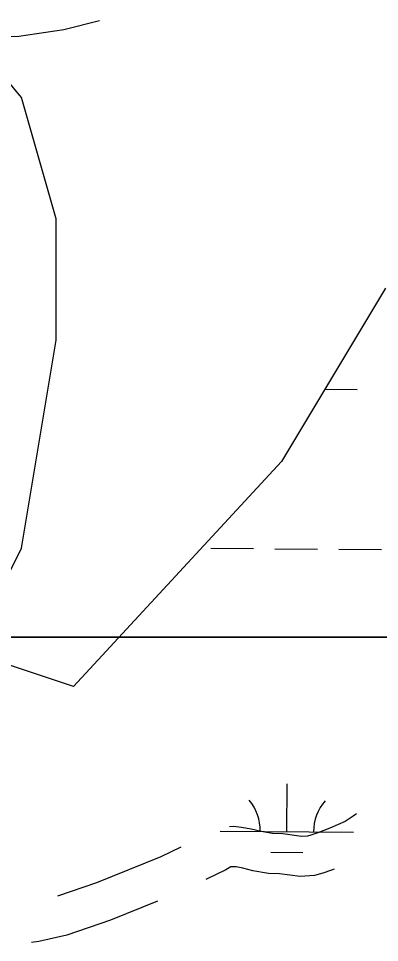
# Model space of a CAD drawing. Extents: x 3271442 to 3309282, y 752266 to 777610.
# Drawn here: x 3301399 to 3301670, y 772250 to 772944 of the extents above; entities that cross this region are included whole.
import ezdxf

# ---------------------------------------------------------------- set-up
doc = ezdxf.new("R2010")
doc.units = 0
for name, color, linetype in [('V-ROAD-CNTR', 7, 'Continuous'), ('V-SITE-VEGE', 7, 'Continuous'), ('V-WETL-SWMP', 7, 'Continuous')]:
    doc.layers.add(name, color=color, linetype=linetype)

msp = doc.modelspace()

# ---------------------------------------------------------------- linework, layer by layer
at = {"layer": 'V-ROAD-CNTR'}
for points in [[(3301459.98, 772942.18), (3301433.13, 772935.53), (3301399.45, 772930.54), (3301375.69, 772929.59), (3301361.49, 772932.57)], [(3301652.84, 772346.35), (3301650.38, 772344.51), (3301644.3, 772340.56), (3301632.71, 772335.46), (3301623.71, 772332.04), (3301618.47, 772330.22), (3301616.07, 772329.55), (3301611.58, 772329.24), (3301597.43, 772331.16), (3301589.77, 772331.41), (3301581.2, 772332.92), (3301573.76, 772334.77), (3301566.5, 772336.1), (3301560.49, 772336.65), (3301557.39, 772336.48)], [(3301521.04, 772321.3), (3301505.93, 772313.96), (3301457.64, 772294.38), (3301428.3, 772284.41)], [(3301635.98, 772304.61), (3301633.98, 772303.85), (3301627.43, 772301.57), (3301621.16, 772299.83), (3301610.58, 772299.1), (3301594.91, 772301.22), (3301586.66, 772301.5), (3301574.96, 772303.55), (3301567.43, 772305.43), (3301562.43, 772306.34), (3301559.94, 772306.57), (3301558.36, 772306.49), (3301554.62, 772304.26), (3301539.72, 772297.02)], [(3301503.32, 772280.53), (3301468.11, 772266.25), (3301435.4, 772255.14), (3301414.38, 772250.31), (3301408.75, 772249.57)]]:
    msp.add_lwpolyline(points, dxfattribs=at)
at = {"layer": 'V-SITE-VEGE'}
for p, q in [((3301139.75, 772479.12), (3302467.91, 772479.12)), ((3302467.91, 772479.12), (3301139.75, 772479.12))]:
    msp.add_line(p, q, dxfattribs=at)
at = {"layer": 'V-WETL-SWMP'}
for p, q in [((3301401.4, 772884.57), (3301336.34, 772962.69)), ((3301427.42, 772793.43), (3301401.4, 772884.57)), ((3301427.42, 772702.28), (3301427.42, 772793.43)), ((3301674.64, 772741.34), (3301596.57, 772611.14)), ((3301401.4, 772546.04), (3301427.42, 772702.28)), ((3301629.05, 772665.32), (3301653.3, 772665.12)), ((3301596.57, 772611.14), (3301440.43, 772441.88)), ((3301362.37, 772467.92), (3301401.4, 772546.04)), ((3301543.47, 772545.95), (3301575.47, 772545.68)), ((3301591.47, 772545.55), (3301623.46, 772545.29)), ((3301639.46, 772545.16), (3301671.46, 772544.89)), ((3301440.43, 772441.88), (3301362.37, 772467.92)), ((3301600.56, 772332.87), (3301600.85, 772368.87)), ((3301550.56, 772333.28), (3301650.56, 772332.45)), ((3301588.43, 772317.53), (3301612.43, 772317.34))]:
    msp.add_line(p, q, dxfattribs=at)
for centre, start, end in [((3301545.32, 772333.8), 358.75626, 40.29991), ((3301655.8, 772332.89), 138.75625, 180.29991)]:
    msp.add_arc(centre, 35.25, start, end, dxfattribs=at)

doc.saveas('drawing.dxf')
